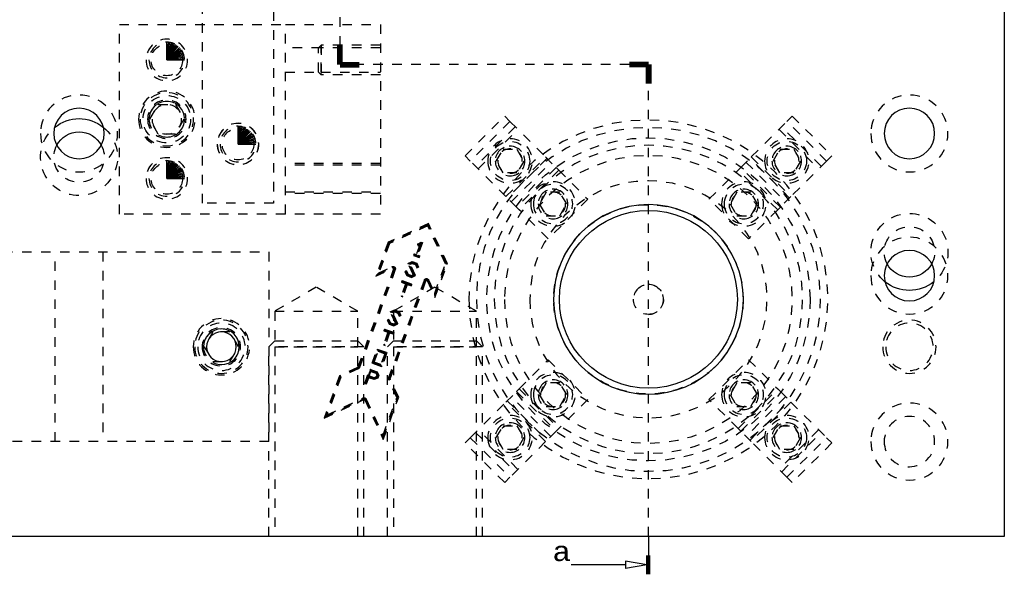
# Model space of a CAD drawing. Header units: inches. Extents: x 3 to 289, y 4 to 291.
# Tile 628 of 634: x 246.85 to 257.22, y 159.48 to 165.33. Entities that reach past the tile are written whole.
import ezdxf
from ezdxf.enums import TextEntityAlignment as Align

# ---------------------------------------------------------------- set-up
doc = ezdxf.new("R2010")
doc.units = ezdxf.units.IN
doc.header["$LTSCALE"] = 0.5
doc.header["$MEASUREMENT"] = 0
doc.linetypes.add('DIVIDE', pattern=[0.393701, 0.19685, -0.098425, 0, -0.098425])
doc.linetypes.add('HIDDEN', pattern=[0.225, 0.15, -0.075])
doc.layers.add('MFB', color=7, linetype='Continuous')
doc.layers.add('STR_INS', color=8, linetype='Continuous')
doc.styles.add('VERO2-Courier New', font='cour.ttf')

# ---------------------------------------------------------------- blocks, each defined once
blk = doc.blocks.new('ArrowheadSection')
at = {"color": 0}
for p, q in [((0, 1), (-1, 1)), ((0, 0.5), (-1, 0.5)), ((0, 0), (-1, 0)), ((0, -0.5), (-1, -0.5)), ((0, -1), (-1, -1))]:
    blk.add_line(p, q, dxfattribs=at)
blk = doc.blocks.new('ArrowheadSectionClosed')
at = {"color": 0}
for p, q in [((0, 0.02), (-1, 0.02)), ((0, 0.01), (-1, 0.01)), ((0, 0), (-1, 0)), ((0, -0.01), (-1, -0.01)), ((0, -0.02), (-1, -0.02)), ((-0.5, -0.02), (-0.7, -0.298)), ((-0.5, -0.02), (-0.3, -0.298)), ((-0.7, -0.298), (-0.3, -0.298)), ((-0.5, -0.298), (-0.5, -1))]:
    blk.add_line(p, q, dxfattribs=at)

msp = doc.modelspace()

# ---------------------------------------------------------------- linework, layer by layer
at = {"layer": 'MFB', "color": 254, "linetype": 'Continuous'}
for p, q in [((257.221, 186.382), (257.221, 159.882)), ((257.221, 159.882), (226.721, 159.882))]:
    msp.add_line(p, q, dxfattribs=at)
at = {"layer": 'MFB', "color": 254, "linetype": 'HIDDEN'}
for p, q in [((248.771, 163.395), (248.771, 168.886)), ((249.521, 167.02), (249.521, 163.395)), ((247.896, 163.282), (247.896, 165.282)), ((247.896, 165.282), (249.646, 165.282)), ((249.646, 163.282), (249.646, 165.282)), ((249.646, 165.282), (250.646, 165.282)), ((250.646, 165.282), (250.646, 163.282)), ((250.021, 165.036), (249.646, 165.036)), ((249.993, 165.036), (250.021, 165.063)), ((249.993, 164.779), (249.993, 165.036)), ((250.646, 165.063), (250.021, 165.063)), ((250.021, 165.063), (250.021, 164.751)), ((250.021, 164.779), (250.021, 165.036)), ((250.646, 165.036), (250.021, 165.036)), ((249.646, 164.779), (250.021, 164.779)), ((249.993, 164.779), (250.021, 164.751)), ((250.021, 164.779), (250.646, 164.779)), ((250.646, 164.751), (250.021, 164.751)), ((248.216, 164.282), (248.306, 164.438)), ((248.306, 164.438), (248.486, 164.438)), ((248.486, 164.438), (248.576, 164.282)), ((248.306, 164.126), (248.216, 164.282)), ((248.576, 164.282), (248.486, 164.126)), ((251.539, 163.897), (251.956, 164.314)), ((252.012, 164.259), (251.594, 163.841)), ((251.956, 164.314), (252.012, 164.259)), ((252.012, 164.259), (252.387, 163.884)), ((254.555, 163.884), (254.93, 164.259)), ((254.93, 164.259), (254.986, 164.314)), ((255.348, 163.841), (254.93, 164.259)), ((254.986, 164.314), (255.403, 163.897)), ((252.068, 164.203), (251.65, 163.786)), ((251.678, 163.758), (252.095, 164.175)), ((254.847, 164.175), (255.264, 163.758)), ((255.292, 163.786), (254.874, 164.203)), ((248.486, 164.126), (248.306, 164.126)), ((251.868, 163.841), (251.94, 163.966)), ((251.94, 163.966), (252.085, 163.966)), ((252.085, 163.966), (252.157, 163.841)), ((254.785, 163.841), (254.857, 163.966)), ((254.857, 163.966), (255.002, 163.966)), ((255.002, 163.966), (255.074, 163.841)), ((251.594, 163.841), (251.539, 163.897)), ((251.97, 163.466), (251.594, 163.841)), ((251.94, 163.716), (251.868, 163.841)), ((251.97, 163.466), (252.387, 163.884)), ((252.402, 163.869), (251.984, 163.451)), ((252.157, 163.841), (252.085, 163.716)), ((252.387, 163.884), (252.498, 163.772)), ((254.444, 163.772), (254.555, 163.884)), ((254.958, 163.451), (254.54, 163.869)), ((254.555, 163.884), (254.972, 163.466)), ((254.857, 163.716), (254.785, 163.841)), ((255.348, 163.841), (254.972, 163.466)), ((255.074, 163.841), (255.002, 163.716)), ((255.403, 163.897), (255.348, 163.841)), ((250.646, 163.815), (249.646, 163.815)), ((250.646, 163.799), (249.646, 163.799)), ((252.025, 163.41), (252.443, 163.828)), ((252.498, 163.772), (252.081, 163.355)), ((252.526, 163.744), (252.109, 163.327)), ((252.526, 163.744), (252.498, 163.772)), ((252.526, 163.744), (252.833, 163.438)), ((254.109, 163.438), (254.416, 163.744)), ((254.444, 163.772), (254.416, 163.744)), ((254.833, 163.327), (254.416, 163.744)), ((254.861, 163.355), (254.444, 163.772)), ((254.499, 163.828), (254.917, 163.41)), ((252.085, 163.716), (251.94, 163.716)), ((255.002, 163.716), (254.857, 163.716)), ((249.646, 163.515), (250.646, 163.515)), ((250.646, 163.5), (249.646, 163.5)), ((252.081, 163.355), (251.97, 163.466)), ((252.393, 163.513), (252.321, 163.388)), ((252.538, 163.513), (252.393, 163.513)), ((252.833, 163.438), (252.415, 163.021)), ((252.61, 163.388), (252.538, 163.513)), ((254.527, 163.021), (254.109, 163.438)), ((254.404, 163.513), (254.332, 163.388)), ((254.549, 163.513), (254.404, 163.513)), ((254.621, 163.388), (254.549, 163.513)), ((254.972, 163.466), (254.861, 163.355)), ((249.521, 163.395), (248.771, 163.395)), ((252.081, 163.355), (252.109, 163.327)), ((252.415, 163.021), (252.109, 163.327)), ((252.321, 163.388), (252.393, 163.263)), ((252.538, 163.263), (252.61, 163.388)), ((254.332, 163.388), (254.404, 163.263)), ((254.833, 163.327), (254.527, 163.021)), ((254.549, 163.263), (254.621, 163.388)), ((254.833, 163.327), (254.861, 163.355)), ((249.646, 163.282), (247.896, 163.282)), ((250.646, 163.282), (249.646, 163.282)), ((252.393, 163.263), (252.538, 163.263)), ((254.404, 163.263), (254.549, 163.263)), ((251.154, 163.183), (250.729, 162.985)), ((251.149, 163.171), (250.736, 162.978)), ((251.145, 163.159), (250.743, 162.972)), ((251.149, 163.171), (251.145, 163.159)), ((251.332, 162.757), (251.145, 163.159)), ((251.149, 163.171), (251.154, 163.183)), ((251.342, 162.758), (251.149, 163.171)), ((251.352, 162.758), (251.154, 163.183)), ((250.729, 162.985), (250.598, 162.627)), ((250.736, 162.978), (250.614, 162.645)), ((250.743, 162.972), (250.63, 162.662)), ((250.736, 162.978), (250.729, 162.985)), ((250.736, 162.978), (250.743, 162.972)), ((251.061, 162.956), (251.024, 162.855)), ((251.078, 162.975), (251.03, 162.843)), ((251.036, 162.965), (251.077, 162.986)), ((251.049, 162.961), (251.036, 162.965)), ((251.036, 162.965), (251.045, 162.948)), ((251.09, 162.981), (251.042, 162.849)), ((251.049, 162.961), (251.045, 162.948)), ((251.045, 162.948), (251.061, 162.956)), ((251.049, 162.961), (251.078, 162.975)), ((251.061, 162.956), (251.078, 162.975)), ((251.077, 162.986), (251.078, 162.975)), ((251.077, 162.986), (251.09, 162.981)), ((251.078, 162.975), (251.09, 162.981)), ((245.471, 162.882), (249.471, 162.882)), ((247.221, 160.882), (247.221, 162.882)), ((247.721, 162.882), (247.721, 160.882)), ((249.471, 162.882), (249.471, 160.882)), ((251.003, 162.863), (250.997, 162.845)), ((251.009, 162.851), (250.997, 162.845)), ((250.997, 162.845), (251.056, 162.823)), ((251.003, 162.863), (251.024, 162.855)), ((251.003, 162.863), (251.009, 162.851)), ((251.009, 162.851), (251.03, 162.843)), ((251.03, 162.843), (251.024, 162.855)), ((251.03, 162.843), (251.042, 162.849)), ((251.03, 162.843), (251.051, 162.836)), ((251.042, 162.849), (251.063, 162.841)), ((251.051, 162.836), (251.063, 162.841)), ((251.051, 162.836), (251.056, 162.823)), ((251.056, 162.823), (251.063, 162.841)), ((250.786, 162.703), (250.409, 161.668)), ((250.794, 162.7), (250.417, 161.664)), ((250.803, 162.697), (250.426, 161.661)), ((250.598, 162.627), (250.778, 162.711)), ((250.614, 162.645), (250.774, 162.719)), ((250.63, 162.662), (250.77, 162.727)), ((250.774, 162.719), (250.77, 162.727)), ((250.774, 162.719), (250.778, 162.711)), ((250.794, 162.7), (250.786, 162.703)), ((250.794, 162.7), (250.803, 162.697)), ((250.937, 162.762), (250.98, 162.782)), ((250.991, 162.643), (250.937, 162.762)), ((250.937, 162.762), (250.95, 162.758)), ((250.95, 162.758), (250.98, 162.772)), ((250.95, 162.758), (250.963, 162.753)), ((251.004, 162.638), (250.95, 162.758)), ((250.963, 162.753), (250.98, 162.761)), ((251.016, 162.633), (250.963, 162.753)), ((250.98, 162.782), (251.029, 162.764)), ((250.98, 162.782), (250.98, 162.772)), ((250.98, 162.772), (250.98, 162.761)), ((250.98, 162.772), (251.022, 162.756)), ((250.98, 162.761), (251.015, 162.749)), ((251.022, 162.756), (251.015, 162.749)), ((251.015, 162.749), (251.031, 162.714)), ((251.029, 162.764), (251.022, 162.756)), ((251.022, 162.756), (251.036, 162.726)), ((251.029, 162.764), (251.049, 162.722)), ((251.036, 162.726), (251.031, 162.714)), ((251.031, 162.714), (251.049, 162.722)), ((251.049, 162.722), (251.036, 162.726)), ((251.219, 162.448), (251.332, 162.757)), ((251.22, 162.424), (251.342, 162.758)), ((251.221, 162.4), (251.352, 162.758)), ((251.342, 162.758), (251.332, 162.757)), ((251.342, 162.758), (251.352, 162.758)), ((250.614, 162.645), (250.598, 162.627)), ((250.614, 162.645), (250.63, 162.662)), ((250.733, 161.55), (251.11, 162.585)), ((250.923, 162.682), (250.905, 162.674)), ((250.905, 162.674), (250.925, 162.632)), ((250.905, 162.674), (250.918, 162.669)), ((250.923, 162.682), (250.918, 162.669)), ((250.918, 162.669), (250.932, 162.639)), ((250.923, 162.682), (250.939, 162.647)), ((250.932, 162.639), (250.925, 162.632)), ((250.925, 162.632), (250.974, 162.614)), ((250.932, 162.639), (250.939, 162.647)), ((250.932, 162.639), (250.974, 162.624)), ((250.939, 162.647), (250.973, 162.634)), ((250.973, 162.634), (250.991, 162.643)), ((250.974, 162.624), (250.973, 162.634)), ((250.974, 162.624), (251.004, 162.638)), ((250.974, 162.614), (251.016, 162.633)), ((250.974, 162.624), (250.974, 162.614)), ((251.004, 162.638), (250.991, 162.643)), ((251.004, 162.638), (251.016, 162.633)), ((251.118, 162.582), (251.11, 162.585)), ((251.146, 162.583), (251.154, 162.587)), ((251.154, 162.587), (251.219, 162.448)), ((249.971, 162.51), (249.533, 162.257)), ((250.408, 162.257), (249.971, 162.51)), ((250.741, 161.546), (251.118, 162.582)), ((250.75, 161.543), (251.127, 162.579)), ((251.221, 162.51), (250.783, 162.257)), ((250.912, 162.547), (250.864, 162.415)), ((250.875, 162.58), (250.869, 162.562)), ((250.869, 162.562), (250.881, 162.568)), ((250.869, 162.562), (250.912, 162.547)), ((250.875, 162.58), (250.979, 162.543)), ((250.875, 162.58), (250.881, 162.568)), ((250.924, 162.552), (250.876, 162.42)), ((250.881, 162.568), (250.924, 162.552)), ((250.93, 162.54), (250.882, 162.408)), ((250.912, 162.547), (250.924, 162.552)), ((250.924, 162.552), (250.967, 162.537)), ((250.924, 162.552), (250.93, 162.54)), ((250.93, 162.54), (250.973, 162.525)), ((250.979, 162.543), (250.967, 162.537)), ((250.967, 162.537), (250.973, 162.525)), ((250.973, 162.525), (250.979, 162.543)), ((251.118, 162.582), (251.127, 162.579)), ((251.146, 162.583), (251.138, 162.58)), ((251.138, 162.58), (251.221, 162.4)), ((251.146, 162.583), (251.22, 162.424)), ((251.658, 162.257), (251.221, 162.51)), ((250.864, 162.415), (250.876, 162.42)), ((250.864, 162.415), (250.882, 162.408)), ((250.882, 162.408), (250.876, 162.42)), ((251.22, 162.424), (251.219, 162.448)), ((251.22, 162.424), (251.221, 162.4)), ((249.533, 162.257), (250.408, 162.257)), ((249.533, 162.257), (249.533, 161.882)), ((250.408, 161.882), (250.408, 162.257)), ((250.737, 162.171), (250.719, 162.163)), ((250.737, 162.171), (250.732, 162.158)), ((250.737, 162.171), (250.753, 162.136)), ((250.751, 162.251), (250.794, 162.271)), ((250.805, 162.132), (250.751, 162.251)), ((250.751, 162.251), (250.764, 162.247)), ((250.764, 162.247), (250.794, 162.261)), ((250.818, 162.127), (250.764, 162.247)), ((250.764, 162.247), (250.777, 162.242)), ((250.777, 162.242), (250.794, 162.25)), ((250.83, 162.123), (250.777, 162.242)), ((250.783, 162.257), (250.783, 161.882)), ((250.783, 162.257), (251.658, 162.257)), ((250.794, 162.271), (250.843, 162.253)), ((250.794, 162.271), (250.794, 162.263)), ((250.794, 162.263), (250.794, 162.261)), ((250.794, 162.261), (250.794, 162.25)), ((250.794, 162.261), (250.836, 162.245)), ((250.794, 162.25), (250.829, 162.238)), ((250.836, 162.245), (250.829, 162.238)), ((250.829, 162.238), (250.845, 162.203)), ((250.843, 162.253), (250.836, 162.245)), ((250.836, 162.245), (250.85, 162.215)), ((250.843, 162.253), (250.863, 162.211)), ((250.85, 162.215), (250.845, 162.203)), ((250.845, 162.203), (250.863, 162.211)), ((250.863, 162.211), (250.85, 162.215)), ((251.658, 161.882), (251.658, 162.257)), ((250.689, 162.069), (250.683, 162.051)), ((250.689, 162.069), (250.793, 162.032)), ((250.689, 162.069), (250.695, 162.057)), ((250.719, 162.163), (250.739, 162.121)), ((250.719, 162.163), (250.732, 162.158)), ((250.732, 162.158), (250.746, 162.128)), ((250.746, 162.128), (250.739, 162.121)), ((250.739, 162.121), (250.788, 162.103)), ((250.746, 162.128), (250.753, 162.136)), ((250.746, 162.128), (250.788, 162.113)), ((250.753, 162.136), (250.787, 162.123)), ((250.787, 162.123), (250.805, 162.132)), ((250.788, 162.113), (250.787, 162.123)), ((250.788, 162.113), (250.818, 162.127)), ((250.788, 162.103), (250.83, 162.123)), ((250.788, 162.113), (250.788, 162.103)), ((250.818, 162.127), (250.805, 162.132)), ((250.818, 162.127), (250.83, 162.123)), ((248.881, 162.038), (248.791, 161.882)), ((249.061, 162.038), (248.881, 162.038)), ((249.151, 161.882), (249.061, 162.038)), ((250.726, 162.036), (250.678, 161.904)), ((250.683, 162.051), (250.695, 162.057)), ((250.683, 162.051), (250.726, 162.036)), ((250.738, 162.042), (250.69, 161.909)), ((250.695, 162.057), (250.738, 162.042)), ((250.744, 162.029), (250.696, 161.897)), ((250.726, 162.036), (250.738, 162.042)), ((250.738, 162.042), (250.781, 162.026)), ((250.738, 162.042), (250.744, 162.029)), ((250.744, 162.029), (250.787, 162.014)), ((250.793, 162.032), (250.781, 162.026)), ((250.781, 162.026), (250.783, 162.02)), ((250.783, 162.02), (250.787, 162.014)), ((250.787, 162.014), (250.793, 162.032)), ((248.791, 161.882), (248.881, 161.726)), ((249.061, 161.726), (249.151, 161.882)), ((249.533, 161.945), (249.471, 161.882)), ((249.471, 159.882), (249.471, 161.882)), ((250.471, 161.882), (249.471, 161.882)), ((249.533, 161.945), (250.408, 161.945)), ((249.533, 161.882), (250.408, 161.882)), ((249.533, 161.882), (249.533, 159.882)), ((250.408, 161.945), (250.471, 161.882)), ((250.408, 159.882), (250.408, 161.882)), ((250.471, 159.882), (250.471, 161.882)), ((250.678, 161.904), (250.69, 161.909)), ((250.678, 161.904), (250.696, 161.897)), ((250.696, 161.897), (250.69, 161.909)), ((250.783, 161.945), (250.721, 161.882)), ((250.721, 159.882), (250.721, 161.882)), ((251.721, 161.882), (250.721, 161.882)), ((250.783, 161.945), (251.658, 161.945)), ((250.783, 161.882), (251.658, 161.882)), ((250.783, 161.882), (250.783, 159.882)), ((251.658, 161.945), (251.721, 161.882)), ((251.658, 159.882), (251.658, 161.882)), ((251.721, 159.882), (251.721, 161.882)), ((250.558, 161.708), (250.612, 161.858)), ((250.57, 161.714), (250.618, 161.846)), ((250.582, 161.719), (250.624, 161.834)), ((250.612, 161.858), (250.716, 161.82)), ((250.618, 161.846), (250.612, 161.858)), ((250.618, 161.846), (250.624, 161.834)), ((250.618, 161.846), (250.704, 161.814)), ((250.624, 161.834), (250.692, 161.809)), ((250.692, 161.809), (250.65, 161.695)), ((250.704, 161.814), (250.656, 161.682)), ((250.716, 161.82), (250.662, 161.67)), ((250.692, 161.809), (250.704, 161.814)), ((250.704, 161.814), (250.716, 161.82)), ((248.881, 161.726), (249.061, 161.726)), ((250.406, 161.664), (250.216, 161.576)), ((250.409, 161.656), (250.223, 161.569)), ((250.409, 161.656), (250.406, 161.664)), ((250.417, 161.664), (250.409, 161.668)), ((250.409, 161.656), (250.413, 161.648)), ((250.417, 161.664), (250.426, 161.661)), ((250.57, 161.714), (250.558, 161.708)), ((250.662, 161.67), (250.558, 161.708)), ((250.57, 161.714), (250.582, 161.719)), ((250.656, 161.682), (250.57, 161.714)), ((250.65, 161.695), (250.582, 161.719)), ((250.656, 161.682), (250.65, 161.695)), ((250.656, 161.682), (250.662, 161.67)), ((252.109, 161.437), (252.415, 161.744)), ((252.415, 161.744), (252.833, 161.326)), ((254.109, 161.326), (254.527, 161.744)), ((254.527, 161.744), (254.833, 161.437)), ((250.216, 161.576), (250.053, 161.129)), ((250.223, 161.569), (250.069, 161.147)), ((250.23, 161.562), (250.085, 161.164)), ((250.223, 161.569), (250.216, 161.576)), ((250.223, 161.569), (250.23, 161.562)), ((250.413, 161.648), (250.23, 161.562)), ((250.481, 161.496), (250.535, 161.647)), ((250.493, 161.502), (250.517, 161.568)), ((250.499, 161.49), (250.523, 161.556)), ((250.517, 161.568), (250.541, 161.634)), ((250.529, 161.574), (250.517, 161.568)), ((250.523, 161.556), (250.517, 161.568)), ((250.581, 161.545), (250.517, 161.568)), ((250.581, 161.535), (250.523, 161.556)), ((250.529, 161.574), (250.547, 161.622)), ((250.581, 161.555), (250.529, 161.574)), ((250.535, 161.647), (250.612, 161.619)), ((250.535, 161.647), (250.541, 161.634)), ((250.541, 161.634), (250.605, 161.611)), ((250.541, 161.634), (250.547, 161.622)), ((250.547, 161.622), (250.598, 161.603)), ((250.603, 161.566), (250.581, 161.555)), ((250.611, 161.559), (250.581, 161.545)), ((250.581, 161.545), (250.581, 161.555)), ((250.619, 161.552), (250.581, 161.535)), ((250.605, 161.611), (250.598, 161.603)), ((250.598, 161.603), (250.609, 161.581)), ((250.609, 161.581), (250.603, 161.566)), ((250.611, 161.559), (250.603, 161.566)), ((250.612, 161.619), (250.605, 161.611)), ((250.605, 161.611), (250.619, 161.581)), ((250.619, 161.581), (250.609, 161.581)), ((250.619, 161.581), (250.611, 161.559)), ((250.619, 161.552), (250.611, 161.559)), ((250.612, 161.619), (250.629, 161.581)), ((250.629, 161.581), (250.619, 161.552)), ((250.629, 161.581), (250.619, 161.581)), ((250.741, 161.546), (250.733, 161.55)), ((250.481, 161.496), (250.493, 161.502)), ((250.481, 161.496), (250.499, 161.49)), ((250.499, 161.49), (250.493, 161.502)), ((250.581, 161.535), (250.581, 161.545)), ((250.742, 161.535), (250.734, 161.531)), ((250.819, 161.348), (250.734, 161.531)), ((250.741, 161.546), (250.75, 161.543)), ((250.742, 161.535), (250.75, 161.539)), ((250.829, 161.348), (250.742, 161.535)), ((250.839, 161.349), (250.75, 161.539)), ((252.393, 161.502), (252.321, 161.377)), ((252.538, 161.502), (252.393, 161.502)), ((252.61, 161.377), (252.538, 161.502)), ((254.404, 161.502), (254.332, 161.377)), ((254.549, 161.502), (254.404, 161.502)), ((254.621, 161.377), (254.549, 161.502)), ((250.085, 161.164), (250.465, 161.342)), ((250.469, 161.333), (250.465, 161.342)), ((250.674, 160.95), (250.819, 161.348)), ((250.675, 160.926), (250.829, 161.348)), ((250.676, 160.903), (250.839, 161.349)), ((250.829, 161.348), (250.819, 161.348)), ((250.829, 161.348), (250.839, 161.349)), ((251.97, 161.298), (252.081, 161.41)), ((252.443, 160.936), (252.025, 161.354)), ((252.109, 161.437), (252.081, 161.41)), ((252.081, 161.41), (252.498, 160.992)), ((252.109, 161.437), (252.526, 161.02)), ((252.321, 161.377), (252.393, 161.252)), ((252.538, 161.252), (252.61, 161.377)), ((254.332, 161.377), (254.404, 161.252)), ((254.416, 161.02), (254.833, 161.437)), ((254.444, 160.992), (254.861, 161.41)), ((254.917, 161.354), (254.499, 160.936)), ((254.549, 161.252), (254.621, 161.377)), ((254.861, 161.41), (254.833, 161.437)), ((254.861, 161.41), (254.972, 161.298)), ((250.053, 161.129), (250.473, 161.325)), ((250.069, 161.147), (250.469, 161.333)), ((250.469, 161.333), (250.473, 161.325)), ((250.489, 161.326), (250.481, 161.322)), ((250.481, 161.322), (250.676, 160.903)), ((250.489, 161.326), (250.497, 161.33)), ((250.489, 161.326), (250.675, 160.926)), ((250.497, 161.33), (250.674, 160.95)), ((251.594, 160.923), (251.97, 161.298)), ((252.387, 160.881), (251.97, 161.298)), ((251.984, 161.313), (252.402, 160.895)), ((252.393, 161.252), (252.538, 161.252)), ((252.833, 161.326), (252.526, 161.02)), ((254.416, 161.02), (254.109, 161.326)), ((254.404, 161.252), (254.549, 161.252)), ((254.54, 160.895), (254.958, 161.313)), ((254.972, 161.298), (254.555, 160.881)), ((254.972, 161.298), (255.348, 160.923)), ((250.069, 161.147), (250.053, 161.129)), ((250.069, 161.147), (250.085, 161.164)), ((251.868, 160.924), (251.94, 161.049)), ((251.94, 161.049), (252.085, 161.049)), ((252.085, 161.049), (252.157, 160.924)), ((254.785, 160.924), (254.857, 161.049)), ((254.857, 161.049), (255.002, 161.049)), ((255.002, 161.049), (255.074, 160.924)), ((250.675, 160.926), (250.674, 160.95)), ((250.675, 160.926), (250.676, 160.903)), ((251.65, 160.979), (252.068, 160.561)), ((252.095, 160.589), (251.678, 161.007)), ((252.498, 160.992), (252.387, 160.881)), ((252.498, 160.992), (252.526, 161.02)), ((254.416, 161.02), (254.444, 160.992)), ((254.555, 160.881), (254.444, 160.992)), ((255.264, 161.007), (254.847, 160.589)), ((254.874, 160.561), (255.292, 160.979)), ((249.471, 160.882), (245.471, 160.882)), ((251.539, 160.867), (251.594, 160.923)), ((251.956, 160.45), (251.539, 160.867)), ((251.594, 160.923), (252.012, 160.505)), ((251.94, 160.799), (251.868, 160.924)), ((252.387, 160.881), (252.012, 160.505)), ((252.157, 160.924), (252.085, 160.799)), ((254.93, 160.505), (254.555, 160.881)), ((254.857, 160.799), (254.785, 160.924)), ((254.93, 160.505), (255.348, 160.923)), ((255.403, 160.867), (254.986, 160.45)), ((255.074, 160.924), (255.002, 160.799)), ((255.348, 160.923), (255.403, 160.867)), ((252.085, 160.799), (251.94, 160.799)), ((255.002, 160.799), (254.857, 160.799)), ((252.012, 160.505), (251.956, 160.45)), ((254.986, 160.45), (254.93, 160.505))]:
    msp.add_line(p, q, dxfattribs=at)
at = {"layer": 'MFB', "color": 100, "linetype": 'DIVIDE'}
for p, q in [((250.221, 164.858), (250.221, 167.471)), ((253.471, 164.858), (250.221, 164.858)), ((253.471, 159.882), (253.471, 164.858))]:
    msp.add_line(p, q, dxfattribs=at)
at = {"layer": 'MFB', "color": 100, "linetype": 'Continuous'}
for p, q in [((248.396, 164.907), (248.396, 165.095)), ((248.396, 164.907), (248.412, 165.094)), ((248.396, 164.907), (248.429, 165.092)), ((248.396, 164.907), (248.445, 165.088)), ((248.396, 164.907), (248.46, 165.083)), ((248.396, 164.907), (248.475, 165.077)), ((248.396, 164.907), (248.49, 165.069)), ((248.396, 164.907), (248.504, 165.061)), ((248.396, 164.907), (248.517, 165.051)), ((248.396, 164.907), (248.529, 165.04)), ((248.396, 164.907), (248.54, 165.028)), ((248.396, 164.907), (248.55, 165.015)), ((248.396, 164.907), (248.558, 165.001)), ((248.396, 164.907), (248.566, 164.986)), ((248.396, 164.907), (248.572, 164.971)), ((248.396, 164.907), (248.577, 164.956)), ((248.396, 164.907), (248.581, 164.94)), ((248.396, 164.907), (248.583, 164.923)), ((248.396, 164.907), (248.583, 164.907)), ((249.146, 164.02), (249.146, 164.207)), ((249.146, 164.02), (249.162, 164.206)), ((249.146, 164.02), (249.179, 164.204)), ((249.146, 164.02), (249.195, 164.201)), ((249.146, 164.02), (249.21, 164.196)), ((249.146, 164.02), (249.225, 164.19)), ((249.146, 164.02), (249.24, 164.182)), ((249.146, 164.02), (249.254, 164.173)), ((249.146, 164.02), (249.267, 164.163)), ((249.146, 164.02), (249.279, 164.152)), ((249.146, 164.02), (249.29, 164.14)), ((249.146, 164.02), (249.3, 164.127)), ((249.146, 164.02), (249.308, 164.113)), ((249.146, 164.02), (249.316, 164.099)), ((249.146, 164.02), (249.322, 164.084)), ((249.146, 164.02), (249.327, 164.068)), ((249.146, 164.02), (249.331, 164.052)), ((249.146, 164.02), (249.333, 164.036)), ((249.146, 164.02), (249.333, 164.02)), ((248.396, 163.657), (248.396, 163.845)), ((248.396, 163.657), (248.412, 163.844)), ((248.396, 163.657), (248.429, 163.842)), ((248.396, 163.657), (248.445, 163.838)), ((248.396, 163.657), (248.46, 163.833)), ((248.396, 163.657), (248.475, 163.827)), ((248.396, 163.657), (248.49, 163.819)), ((248.396, 163.657), (248.504, 163.811)), ((248.396, 163.657), (248.517, 163.801)), ((248.396, 163.657), (248.529, 163.79)), ((248.396, 163.657), (248.54, 163.778)), ((248.396, 163.657), (248.55, 163.765)), ((248.396, 163.657), (248.558, 163.751)), ((248.396, 163.657), (248.566, 163.736)), ((248.396, 163.657), (248.572, 163.721)), ((248.396, 163.657), (248.577, 163.706)), ((248.396, 163.657), (248.581, 163.69)), ((248.396, 163.657), (248.583, 163.673)), ((248.396, 163.657), (248.583, 163.657))]:
    msp.add_line(p, q, dxfattribs=at)
at = {"layer": 'MFB', "color": 254, "linetype": 'HIDDEN', "extrusion": (0, 0, -1)}
for centre, radius in [((-248.396, 164.907), 0.219), ((-248.396, 164.907), 0.188), ((-248.396, 164.282), 0.297), ((-248.396, 164.282), 0.281), ((-247.471, 164.132), 0.406), ((-248.396, 164.282), 0.203), ((-248.396, 164.282), 0.188), ((-256.221, 164.132), 0.406), ((-248.396, 164.282), 0.156), ((-253.471, 162.382), 1.892), ((-249.146, 164.02), 0.219), ((-249.146, 164.02), 0.218), ((-249.146, 164.02), 0.188), ((-253.471, 162.382), 1.813), ((-252.013, 163.841), 0.234), ((-254.929, 163.841), 0.234), ((-253.471, 162.382), 1.625), ((-252.013, 163.841), 0.156), ((-252.013, 163.841), 0.129), ((-254.929, 163.841), 0.156), ((-254.929, 163.841), 0.129), ((-248.396, 163.657), 0.219), ((-248.396, 163.657), 0.188), ((-253.471, 162.382), 1.517), ((-253.471, 162.382), 1.25), ((-252.466, 163.388), 0.234), ((-252.466, 163.388), 0.207), ((-252.466, 163.388), 0.156), ((-254.476, 163.388), 0.234), ((-254.476, 163.388), 0.207), ((-254.476, 163.388), 0.156), ((-256.221, 162.632), 0.406), ((-248.971, 161.882), 0.297), ((-248.971, 161.882), 0.281), ((-248.971, 161.882), 0.25), ((-248.971, 161.882), 0.203), ((-248.971, 161.882), 0.188), ((-256.221, 161.882), 0.281), ((-256.221, 161.882), 0.25), ((-252.466, 161.377), 0.234), ((-252.466, 161.377), 0.207), ((-254.476, 161.377), 0.234), ((-254.476, 161.377), 0.207), ((-252.466, 161.377), 0.156), ((-254.476, 161.377), 0.156), ((-256.221, 160.882), 0.406), ((-252.013, 160.924), 0.234), ((-254.929, 160.924), 0.234), ((-256.221, 160.882), 0.266), ((-252.013, 160.924), 0.156), ((-252.013, 160.924), 0.129), ((-254.929, 160.924), 0.156), ((-254.929, 160.924), 0.129)]:
    msp.add_circle(centre, radius, dxfattribs=at)
at = {"layer": 'MFB', "color": 254, "linetype": 'HIDDEN'}
for centre, radius in [((248.396, 164.907), 0.166), ((248.396, 164.282), 0.25), ((249.146, 164.02), 0.166), ((253.471, 162.382), 1.704), ((252.013, 163.841), 0.207), ((254.929, 163.841), 0.207), ((248.396, 163.657), 0.166), ((252.466, 163.388), 0.129), ((254.476, 163.388), 0.129), ((253.471, 162.382), 0.999), ((253.471, 162.382), 0.158), ((252.466, 161.377), 0.129), ((254.476, 161.377), 0.129), ((252.013, 160.924), 0.207), ((254.929, 160.924), 0.207)]:
    msp.add_circle(centre, radius, dxfattribs=at)
at = {"layer": 'MFB', "color": 254, "linetype": 'Continuous', "extrusion": (0, 0, -1)}
for centre, radius in [((-247.471, 164.132), 0.266), ((-256.221, 164.132), 0.266), ((-253.471, 162.382), 1), ((-256.221, 162.632), 0.266), ((-248.971, 161.882), 0.156)]:
    msp.add_circle(centre, radius, dxfattribs=at)
at = {"layer": 'MFB', "color": 136, "linetype": 'Continuous'}
msp.add_circle((253.471, 162.382), 0.938, dxfattribs=at)
at = {"layer": 'MFB', "color": 254, "linetype": 'HIDDEN'}
for centre, radius in [((248.396, 164.282), 0.188), ((252.013, 163.841), 0.156), ((254.929, 163.841), 0.156), ((252.466, 163.388), 0.156), ((254.476, 163.388), 0.156), ((253.471, 162.382), 0.158), ((252.466, 161.377), 0.156), ((254.476, 161.377), 0.156), ((252.013, 160.924), 0.156), ((254.929, 160.924), 0.156)]:
    msp.add_arc(centre, radius, 270, 180, dxfattribs=at)
at = {"layer": 'MFB', "color": 254, "linetype": 'Continuous', "extrusion": (0, 0, -1)}
for centre, radius, start, end in [((-247.471, 163.882), 0.406, 50.6094, 129.3906), ((-247.471, 163.882), 0.266, 28.0725, 151.9275), ((-256.221, 162.882), 0.266, 208.0725, 331.9275), ((-256.221, 162.882), 0.406, 230.6101, 309.39)]:
    msp.add_arc(centre, radius, start, end, dxfattribs=at)
at = {"layer": 'MFB', "color": 254, "linetype": 'HIDDEN', "extrusion": (0, 0, -1)}
for centre, radius, start, end in [((-247.471, 163.882), 0.406, 129.3906, 50.6094), ((-247.471, 163.882), 0.266, 151.9275, 28.0725), ((-256.221, 162.882), 0.406, 309.39, 230.6101), ((-256.221, 162.882), 0.266, 331.9275, 208.0725), ((-250.78, 162.705), 0.0241, 65, 200), ((-250.78, 162.705), 0.015, 65, 200), ((-250.78, 162.705), 0.00591, 65, 200), ((-251.132, 162.577), 0.0241, 20, 155), ((-251.132, 162.577), 0.015, 20, 155), ((-251.132, 162.577), 0.00591, 20, 155), ((-250.403, 161.67), 0.00591, 200, 245), ((-250.403, 161.67), 0.015, 200, 245), ((-250.403, 161.67), 0.0241, 200, 245), ((-250.755, 161.541), 0.0241, 335, 20), ((-250.755, 161.541), 0.015, 335, 20), ((-250.755, 161.541), 0.00591, 335, 20), ((-250.475, 161.32), 0.0241, 65, 155), ((-250.475, 161.32), 0.015, 65, 155), ((-250.475, 161.32), 0.00591, 65, 155)]:
    msp.add_arc(centre, radius, start, end, dxfattribs=at)
at = {"layer": 'MFB', "color": 2, "linetype": 'Continuous'}
msp.add_arc((248.971, 161.882), 0.188, 270, 180, dxfattribs=at)
at = {"layer": 'STR_INS', "color": 100, "linetype": 'Continuous'}
msp.add_line((253.471, 159.882), (253.471, 159.482), dxfattribs=at)

# ---------------------------------------------------------------- block references
at = {"layer": 'MFB', "color": 100, "linetype": 'DIVIDE', "extrusion": (0, 0, -1), "xscale": 0.2, "yscale": 0.024}
for p, rotation in [((-250.221, 164.858), 270), ((-253.471, 164.858), 180)]:
    msp.add_blockref('ArrowheadSection', p, dxfattribs=dict(at, rotation=rotation))
at = {"layer": 'MFB', "color": 100, "linetype": 'DIVIDE', "xscale": 0.2, "yscale": 0.024}
for p, rotation in [((250.221, 164.858), 180), ((253.471, 164.858), 90)]:
    msp.add_blockref('ArrowheadSection', p, dxfattribs=dict(at, rotation=rotation))
at = {"layer": 'STR_INS', "color": 100, "linetype": 'Continuous', "xscale": 0.2, "yscale": 0.8160000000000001, "rotation": 270}
msp.add_blockref('ArrowheadSectionClosed', (253.471, 159.482), dxfattribs=at)

# ---------------------------------------------------------------- texts
at = {"layer": 'STR_INS', "color": 7, "linetype": 'Continuous', "style": 'VERO2-Courier New', "width": 0.931388}
msp.add_text('a', height=0.2, dxfattribs=at).set_placement((252.459, 159.622), (252.655, 159.622), align=Align.FIT)

doc.saveas('drawing.dxf')
